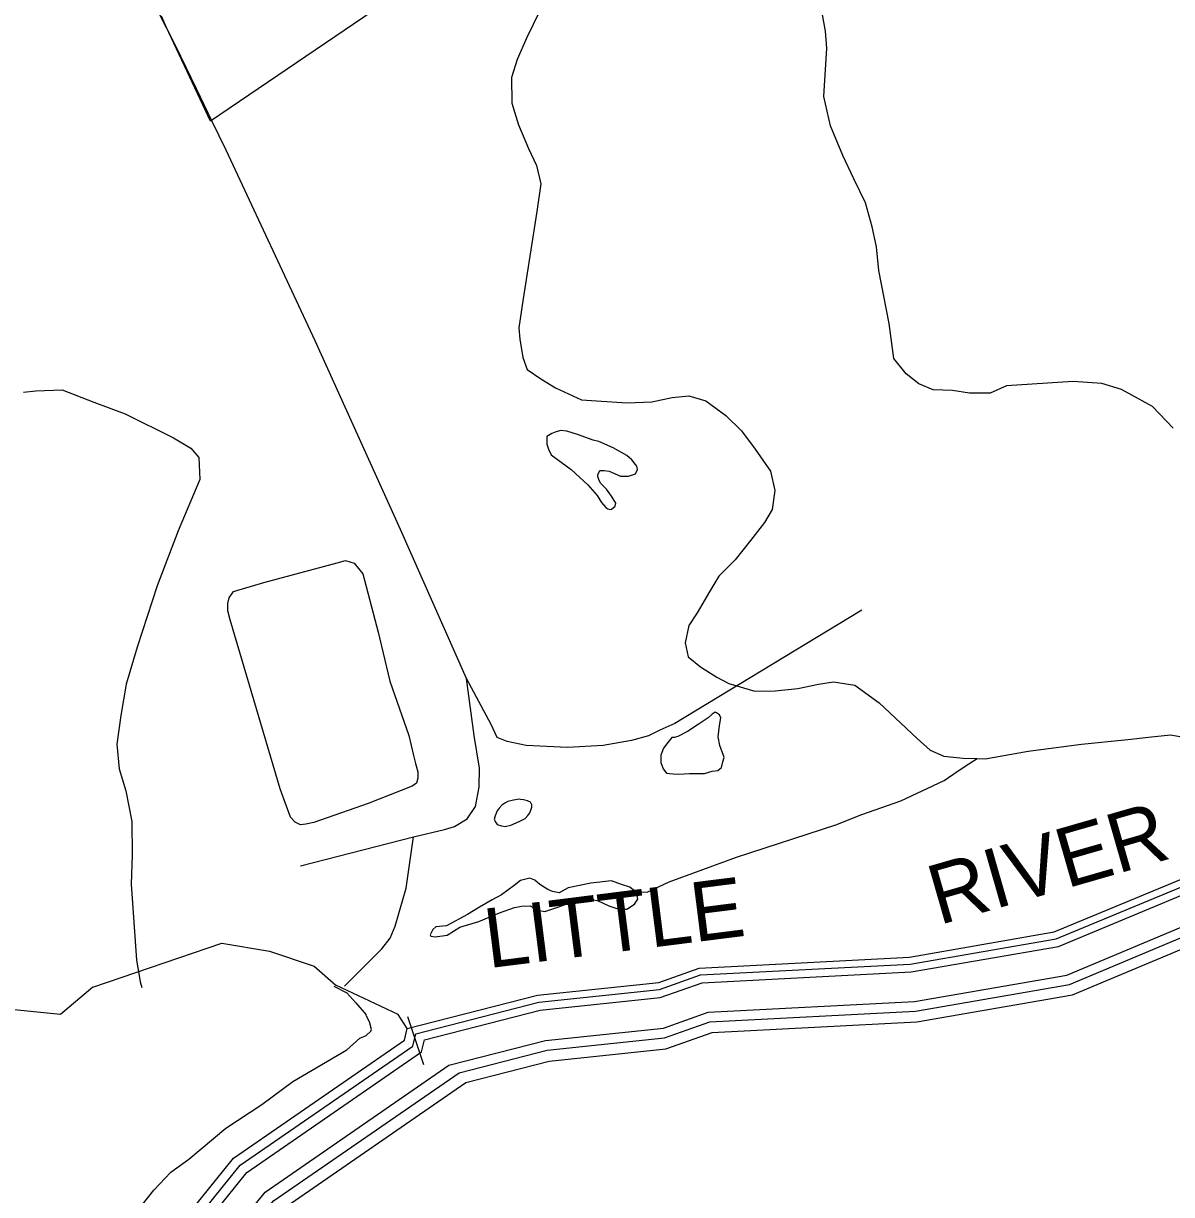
# Model space of a CAD drawing. Extents: x 2206922 to 2357709, y 510027 to 673830.
# Drawn here: x 2287043 to 2290271, y 592281 to 595572 of the extents above; entities that cross this region are included whole.
import ezdxf

# ---------------------------------------------------------------- set-up
doc = ezdxf.new("R2010")
doc.units = 0
for name, color, linetype in [('Exist Boundary Political City Limit New', 7, 'Continuous'), ('Exist Hydrographic Buffer Line', 7, 'Continuous'), ('Exist Hydrographic Creek Single Shore', 7, 'Continuous'), ('Exist Hydrographic Misc Water Feature', 7, 'Continuous'), ('Exist Hydrographic River Shore', 7, 'Continuous'), ('Exist Hydrographic River Shore Label', 7, 'Continuous'), ('Exist Road Non-System Type 51', 7, 'Continuous'), ('Map Preparation Boundary City Limit Buffer Line', 7, 'Continuous')]:
    doc.layers.add(name, color=color, linetype=linetype)

msp = doc.modelspace()

# ---------------------------------------------------------------- linework, layer by layer
at = {"layer": 'Exist Boundary Political City Limit New'}
msp.add_lwpolyline([(2288992.8, 596263.3), (2287568.8, 595296.8), (2287444.5, 595562.2), (2287430.5, 595592.2)], dxfattribs=at)
at = {"layer": 'Exist Hydrographic Buffer Line'}
for points in [[(2288842.3, 592748.6), (2288967.6, 592792.9), (2289547.9, 592823), (2289976, 592897.1), (2290607.7, 593161.9), (2290640.6, 593247.6)], [(2288831, 592856.7), (2288946.8, 592897.7), (2289536.1, 592928.3), (2289946.4, 592999.3), (2290532.3, 593242.2)], [(2288833.4, 592834.3), (2288951.1, 592876), (2289538.5, 592906.5), (2289952.6, 592978.1), (2290555.9, 593228.4)], [(2288845.2, 592721.3), (2288972.8, 592766.4), (2289550.8, 592796.4), (2289983.5, 592871.3), (2290628.5, 593141.6), (2290665.6, 593238)], [(2288146.1, 592732.2), (2288491.5, 592821.1), (2288831, 592856.7)], [(2288170, 592715.1), (2288495.5, 592798.9), (2288833.4, 592834.3)], [(2287204.6, 591807.9), (2287652.4, 592363), (2288137.7, 592698), (2288146.1, 592732.2)], [(2288238.7, 592643.8), (2288510.8, 592713.8), (2288842.3, 592748.6)], [(2288267.5, 592622.8), (2288515.7, 592686.7), (2288845.2, 592721.3)], [(2287232.2, 591798.6), (2287671.2, 592342.8), (2288161.7, 592681.4), (2288170, 592715.1)], [(2287320.3, 591788.9), (2287722.5, 592287.5), (2288238.7, 592643.8)], [(2287355.2, 591778.6), (2287745.6, 592262.6), (2288267.5, 592622.8)]]:
    msp.add_lwpolyline(points, dxfattribs=at)
at = {"layer": 'Exist Hydrographic Creek Single Shore'}
for points in [[(2287237.9, 592863.3), (2287600.8, 592987.1), (2287734.7, 592964.8), (2287859.8, 592922.9), (2287920.9, 592869.1)], [(2287237.9, 592863.3), (2287146.8, 592786.5), (2286988.7, 592802.8), (2286929.9, 592859.7)], [(2288121.9, 592747), (2288096.8, 592786.9), (2287920.9, 592869.1)]]:
    msp.add_lwpolyline(points, dxfattribs=at)
at = {"layer": 'Exist Hydrographic Misc Water Feature'}
for p, q in [((2287371.4, 592878.2), (2287375.9, 592862.1)), ((2288122.5, 592781.3), (2288167.6, 592645.9))]:
    msp.add_line(p, q, dxfattribs=at)
for points in [[(2290275.3, 594433.9), (2290217.1, 594495.5), (2290130.1, 594542.6), (2290074.4, 594559.9), (2289994.4, 594565.1), (2289806.4, 594553.6), (2289760.4, 594533), (2289703, 594532.3), (2289654.6, 594540.1), (2289600.5, 594541.7), (2289560.3, 594559.1), (2289524.6, 594586.8), (2289489.8, 594630.5), (2289477.3, 594728.1), (2289447.7, 594877.8), (2289441.2, 594944), (2289428.9, 594999.8), (2289410, 595067.6), (2289377.4, 595135.3), (2289346.6, 595200.8), (2289311.8, 595284.3), (2289293.1, 595366.2), (2289301.7, 595502.4), (2289297.4, 595550.1), (2289284.7, 595622.2)], [(2288493.4, 595604.7), (2288458.3, 595532.1), (2288430.7, 595470.2), (2288414.9, 595419.8), (2288415.7, 595347.9), (2288434.4, 595286.3), (2288462.9, 595220.4), (2288485.2, 595172.8), (2288497.9, 595121), (2288486.4, 595042.8), (2288447.1, 594792.5), (2288435.6, 594716.4), (2288438, 594684.8), (2288446.7, 594632.7), (2288459, 594598.9), (2288497.1, 594573.2), (2288539.1, 594547.4), (2288611.5, 594514.3), (2288739.7, 594505.5), (2288809.8, 594508.3), (2288867.2, 594520.7), (2288913.4, 594525.1), (2288961.3, 594511.5), (2289017.7, 594470.1), (2289061.8, 594426.6), (2289100.4, 594374.9), (2289142.8, 594313.4), (2289155.5, 594259.5), (2289148.3, 594205.5), (2289126.6, 594169.4), (2289087.2, 594119), (2289043.8, 594064.7), (2288998, 594018), (2288972.4, 593976.1), (2288937.4, 593915.7), (2288913.4, 593879.5), (2288903.7, 593831.5), (2288911.9, 593791.4), (2288946.4, 593763.8), (2288992.5, 593734.2), (2289026.5, 593716.5), (2289099.1, 593695.4), (2289156.6, 593696.1), (2289220.5, 593702.7), (2289278.4, 593715.1), (2289320.6, 593721.3), (2289380.7, 593711.8), (2289449, 593662.6), (2289555.8, 593561.8), (2289592.3, 593529.9), (2289630.6, 593512.4), (2289684.6, 593507.1), (2289724.1, 593505.6)], [(2287042.5, 594535.3), (2287077.9, 594539.6), (2287152, 594542.3), (2287240.5, 594507.5), (2287328.5, 594474.3), (2287464.9, 594407.5), (2287513.1, 594378), (2287535.6, 594352.3), (2287538.5, 594290.3), (2287477.4, 594145.7), (2287418.9, 593991.5), (2287362.6, 593818.7), (2287331.8, 593714.7), (2287316.6, 593626.6), (2287305.3, 593546.3), (2287312.1, 593476.8), (2287330.6, 593414.8), (2287347.4, 593329.1), (2287348.4, 593235.3), (2287345.3, 593153), (2287361.1, 592939.3), (2287367.7, 592896.2), (2287371.4, 592878.2)], [(2288644.3, 594400.6), (2288600.2, 594416.2), (2288570.5, 594425.9), (2288552.5, 594427.8), (2288538.1, 594423.5), (2288528.7, 594419.7), (2288514.5, 594411.3), (2288514.5, 594399.5), (2288514.5, 594389.3), (2288518.6, 594375.3), (2288527, 594359.5), (2288583, 594318.2), (2288629.8, 594274.7), (2288655.8, 594244.8), (2288668.3, 594225), (2288680, 594211.2), (2288686.2, 594207.4), (2288692.3, 594205.3), (2288696.4, 594207.1), (2288706.3, 594215.3), (2288708.5, 594223.5), (2288696, 594243.2), (2288681.9, 594263.2), (2288665.9, 594279), (2288661.6, 594286.9), (2288657.7, 594298.9), (2288657.5, 594302.9), (2288663.4, 594315), (2288675.3, 594314.9), (2288689.4, 594313.1), (2288721.4, 594299.4), (2288733.5, 594299.6), (2288743.6, 594299.7), (2288763.3, 594305.6), (2288769.2, 594317.7), (2288767, 594327.8), (2288753, 594345.7), (2288738.9, 594357.6), (2288700.7, 594379.1), (2288660.3, 594397), (2288644.3, 594400.6)], [(2288073.3, 593723.8), (2288126.6, 593570.2), (2288139.5, 593514.3), (2288145.2, 593492.4), (2288151.4, 593468.4), (2288151.8, 593450.5), (2288148.1, 593436.4), (2288135.8, 593428.5), (2288012.4, 593379.4), (2287859, 593325.8), (2287837, 593321.8), (2287821.5, 593319.3), (2287806.9, 593327.2), (2287793.2, 593341), (2287764.2, 593420.8), (2287624, 593895.3), (2287617.6, 593921), (2287617.6, 593941.3), (2287621.1, 593957.4), (2287633, 593975.4), (2287718.7, 594000.3), (2287924.4, 594056.1), (2287948, 594062.3), (2287972.2, 594054.5), (2287996.6, 594024.6), (2288039.8, 593861.1), (2288073.3, 593723.8)], [(2288915.2, 593463.6), (2288957.4, 593464.1), (2288978.8, 593470.2), (2288994.8, 593472.3), (2289001.1, 593476.6), (2289005.2, 593480.5), (2289009.1, 593496.5), (2289012.8, 593508.5), (2289010.8, 593514.5), (2289000.5, 593542.4), (2288996.4, 593566.5), (2288999.7, 593598.5), (2289003.8, 593620.6), (2288999.7, 593628.5), (2288991.7, 593634.2), (2288987.8, 593636.4), (2288979.6, 593630.3), (2288968.1, 593620.3), (2288939.8, 593601.8), (2288910.1, 593581.5), (2288882.4, 593567.5), (2288872.1, 593565.4), (2288866.2, 593565.4), (2288854.5, 593551), (2288842.4, 593535), (2288834.8, 593515), (2288835, 593495.2), (2288841, 593477.2), (2288851.2, 593465.1), (2288869.3, 593463.2), (2288885.1, 593461.6), (2288915.2, 593463.6)], [(2289724.1, 593505.6), (2289746.3, 593505.5), (2289868.1, 593526.9), (2290017.8, 593546.1), (2290147.6, 593559.4), (2290205.6, 593565.7), (2290267.5, 593572.6), (2290331.5, 593560.9), (2290385.8, 593545.4), (2290423.6, 593528), (2290454.1, 593504.3), (2290477.9, 593486.5)], [(2288762.9, 593132.5), (2288766.7, 593132.3), (2288796.5, 593130.7), (2288858.2, 593159.1), (2289047.5, 593229.2), (2289326.5, 593319.7), (2289400.2, 593348.4), (2289509.9, 593387.4), (2289631.2, 593444.6), (2289670.8, 593471), (2289700.6, 593491.3), (2289724.1, 593505.6)], [(2288436.8, 593329.2), (2288453, 593337.3), (2288460.8, 593345.5), (2288466.8, 593353.5), (2288470.4, 593363.5), (2288472.5, 593369.7), (2288472.1, 593375.4), (2288468.4, 593383.7), (2288460.4, 593387.3), (2288448.5, 593389.5), (2288440.3, 593391.2), (2288436.4, 593391.4), (2288420.4, 593389.3), (2288404.4, 593384.8), (2288396, 593380.8), (2288388.2, 593374.7), (2288380.4, 593366.5), (2288374.5, 593358.5), (2288368.7, 593344.8), (2288366.7, 593334.6), (2288370.8, 593326.6), (2288375.1, 593320.7), (2288387.2, 593316.9), (2288397, 593315), (2288413, 593319), (2288436.8, 593329.2)], [(2288762.9, 593132.5), (2288748.1, 593144.5), (2288724.3, 593152.1), (2288696.2, 593162), (2288638.2, 593155.3), (2288574.4, 593142.6), (2288548.8, 593128.3), (2288530.7, 593132.2), (2288516.8, 593138), (2288494.8, 593151.8), (2288480.3, 593163.7), (2288466.3, 593169.5), (2288440.1, 593163.3), (2288422.5, 593149.3), (2288386.8, 593123), (2288360.5, 593108.7), (2288324.9, 593088.6), (2288291.2, 593068.1), (2288232, 593035.7), (2288201.8, 593033.3), (2288193.6, 593025.2), (2288186.2, 593010.9), (2288188.1, 593007), (2288200, 593005.2), (2288234, 593009.4), (2288269.9, 593032), (2288323.6, 593048.2), (2288381.2, 593072.8), (2288423.3, 593087.2), (2288443.2, 593091.5), (2288467.4, 593091.9), (2288489.3, 593080), (2288509, 593076.2), (2288545.1, 593088.3), (2288568.9, 593096.4), (2288598.8, 593104.9), (2288626.9, 593113.3), (2288658.9, 593105.6), (2288688.8, 593091.8), (2288716.9, 593082.2), (2288739.1, 593082.2), (2288761, 593096.3), (2288770.6, 593110.7), (2288766.7, 593132.3), (2288762.9, 593132.5)], [(2287915.6, 592866.4), (2287951.9, 592847.1), (2287977.5, 592819.3), (2288006.2, 592785.8)], [(2287093.9, 591806.4), (2287109.3, 591842.2), (2287127.2, 591890.2), (2287184.4, 591978.9), (2287221.5, 592041), (2287256.9, 592095.7), (2287314.4, 592170.2), (2287341.8, 592208.2), (2287409.1, 592293), (2287457.1, 592343.4), (2287508.1, 592379.9), (2287611.5, 592466.9), (2287712.8, 592533.6), (2287799.9, 592598.3), (2287952.1, 592687.7), (2287988.6, 592719.9), (2288006, 592727.9), (2288019.1, 592740.1), (2288021.4, 592744.2), (2288015.8, 592766.1), (2288007.4, 592782), (2288006.2, 592785.8)]]:
    msp.add_lwpolyline(points, dxfattribs=at)
at = {"layer": 'Exist Hydrographic River Shore'}
for points in [[(2288828.9, 592877), (2288942.9, 592917.3), (2289533.8, 592948), (2289940.9, 593018.5), (2290513.8, 593256.1)], [(2288848.5, 592690.2), (2288978.8, 592736.3), (2289554.2, 592766.2), (2289992.1, 592842), (2290652.2, 593118.6), (2290693.7, 593226.4)], [(2288121.9, 592747), (2288487.9, 592841.3), (2288828.9, 592877)], [(2287180.9, 591821.6), (2287633.8, 592383.1), (2288113.9, 592714.4), (2288121.9, 592747)], [(2288286.4, 592595.5), (2288521.3, 592655.9), (2288848.5, 592690.2)], [(2287383.5, 591760.7), (2287768.5, 592238), (2288286.4, 592595.5)]]:
    msp.add_lwpolyline(points, dxfattribs=at)
at = {"layer": 'Exist Road Non-System Type 51'}
for p, q in [((2287573.2, 595296.5), (2287529, 595388)), ((2287822, 593204.6), (2288139.2, 593285.5))]:
    msp.add_line(p, q, dxfattribs=at)
for points in [[(2287529, 595388), (2287471, 595508), (2287418.7, 595610.9), (2287389.6, 595649.7), (2287350.8, 595682.6)], [(2288288.7, 593730.5), (2288103.2, 594149.9), (2287862.7, 594679.6), (2287612.6, 595215.1), (2287573.2, 595296.5)], [(2289400.4, 593922.9), (2288931.4, 593638.7), (2288873.8, 593604.1), (2288831.8, 593585.8), (2288800.1, 593569.6), (2288752.2, 593557), (2288672.4, 593542.4), (2288572.5, 593537.4), (2288456.5, 593542.4), (2288402.5, 593553.9), (2288374.4, 593565.5), (2288358.1, 593601.4), (2288288.7, 593730.5)], [(2288139.2, 593285.5), (2288227, 593306.3), (2288254.7, 593314.6), (2288290.5, 593336.8), (2288314.2, 593371.2), (2288323.7, 593425.1), (2288325.2, 593479.1), (2288310.3, 593571), (2288288.7, 593730.5)], [(2287945.1, 592865.8), (2288050, 592970.9), (2288073.8, 593001), (2288087.5, 593035.1), (2288118.4, 593141.4), (2288139.2, 593285.5)]]:
    msp.add_lwpolyline(points, dxfattribs=at)
at = {"layer": 'Map Preparation Boundary City Limit Buffer Line'}
msp.add_lwpolyline([(2288992.8, 596263.3), (2287568.8, 595296.8), (2287444.5, 595562.2), (2287430.5, 595592.2)], dxfattribs=at)

# ---------------------------------------------------------------- texts
at = {"layer": 'Exist Hydrographic River Shore Label'}
for s, rotation, p in [('RIVER', 16.0569, (2289616.8, 593037.3)), ('LITTLE', 7.1974, (2288349.8, 592916.5))]:
    msp.add_text(s, height=167.32, rotation=rotation, dxfattribs=at).set_placement(p)

doc.saveas('drawing.dxf')
